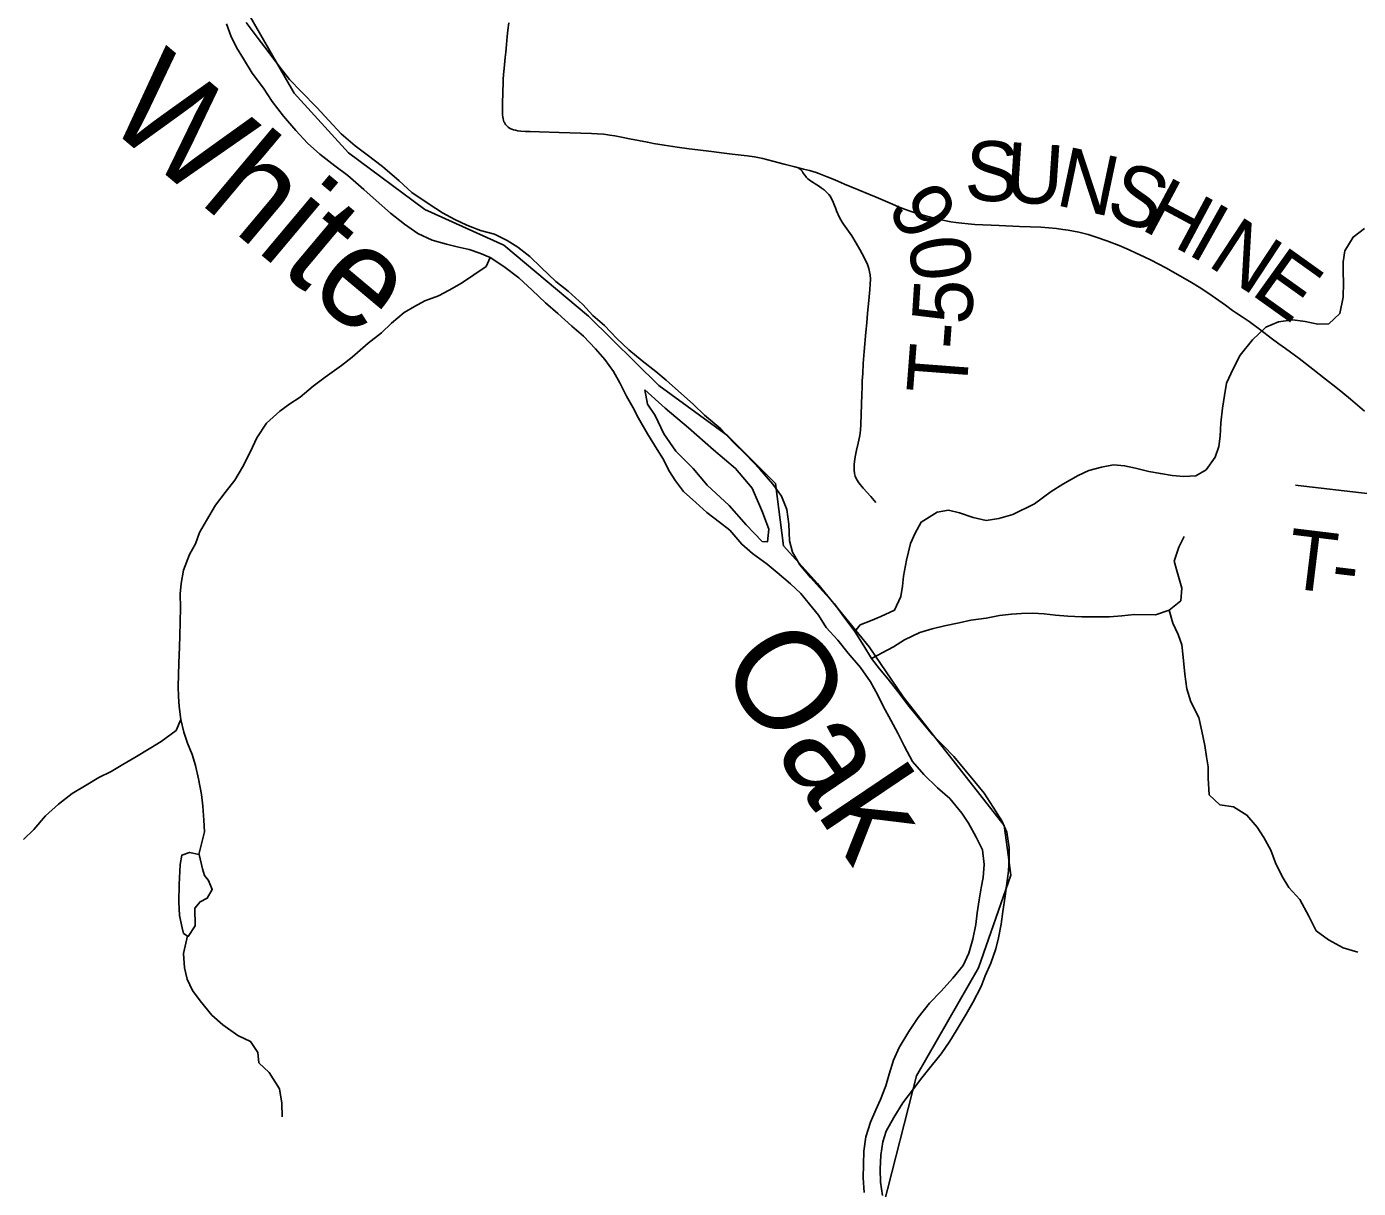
# Model space of a CAD drawing. Extents: x 1451455 to 1749751, y 218250 to 574981.
# Drawn here: x 1559063 to 1565733, y 328437 to 334255 of the extents above; entities that cross this region are included whole.
import ezdxf

# ---------------------------------------------------------------- set-up
doc = ezdxf.new("R2010")
doc.units = 0
for name, color, linetype in [('GM_X_Major_River', 7, 'Continuous'), ('GM_X_Major_River_Text', 7, 'Continuous'), ('GM_X_Minor_Lake', 7, 'Continuous'), ('GM_X_Minor_River', 7, 'Continuous'), ('GM_X_Township', 7, 'Continuous'), ('GM_X_Township_Road', 7, 'Continuous'), ('GM_X_Township_Road_Text', 7, 'Continuous')]:
    doc.layers.add(name, color=color, linetype=linetype)

msp = doc.modelspace()

# ---------------------------------------------------------------- linework, layer by layer
at = {"layer": 'GM_X_Major_River'}
for points in [[(1560064.4, 334269.7), (1560085.3, 334209.2), (1560114.2, 334150.6), (1560149.2, 334093.9), (1560191.9, 334023), (1560248.6, 333947.9), (1560293.4, 333881), (1560350.1, 333807.8), (1560410.8, 333734.6), (1560469.7, 333671.5), (1560530.8, 333616.3), (1560605.8, 333558.8), (1560671, 333509.6), (1560751.8, 333440), (1560812.8, 333384.8), (1560885.7, 333321.4), (1560954.8, 333266), (1561021.9, 333218.8), (1561093.4, 333185.4), (1561165.1, 333166.1), (1561218.9, 333153.1), (1561278.8, 333140), (1561332.5, 333121), (1561384.1, 333100), (1561453.4, 333054.7), (1561528.4, 332997.2), (1561595.3, 332935.9), (1561662.2, 332872.6), (1561723.3, 332819.4), (1561794.2, 332756), (1561851.3, 332704.9), (1561912.2, 332641.7), (1561959.3, 332588.8), (1562002.2, 332527.9), (1562033.2, 332471.3), (1562068, 332404.6), (1562100.9, 332345.9), (1562128, 332295.3), (1562172.6, 332216.4), (1562221.2, 332137.4), (1562252.3, 332086.8), (1562279.3, 332032.2), (1562312.4, 331981.5), (1562353.5, 331926.7), (1562414.5, 331871.5), (1562469.7, 331822.4), (1562532.8, 331773.2), (1562584.2, 331734.2), (1562644.9, 331663), (1562698.1, 331616), (1562771.2, 331562.6), (1562822.5, 331521.6), (1562889.5, 331464.3), (1562940.7, 331417.3), (1562983.7, 331362.4), (1563028.7, 331307.5), (1563067.7, 331246.7), (1563126.6, 331183.6), (1563177.4, 331118.5), (1563240.1, 331045.3), (1563288.9, 330974.3), (1563325.7, 330907.5), (1563352.7, 330853), (1563391.4, 330782.2), (1563426.3, 330717.5), (1563459.1, 330650.8), (1563499.7, 330575.9), (1563556.6, 330510.8), (1563625.4, 330443.4)], [(1563545.5, 330775.4), (1563482.8, 330850.6), (1563426.1, 330925.8), (1563377.2, 330986.7), (1563334.1, 331039.6), (1563295, 331090.4), (1563256.2, 331155.2), (1563211.4, 331226.1), (1563156.7, 331299.2), (1563109.9, 331364.1), (1563049, 331429.3), (1562988.2, 331496.5), (1562935.3, 331559.6), (1562898.5, 331624.3), (1562883.5, 331680.7), (1562881, 331762.9), (1562870.3, 331837.2), (1562843.5, 331903.8), (1562800.6, 331964.6), (1562735.9, 332039.9), (1562667.2, 332111.2), (1562600.3, 332176.6), (1562539.5, 332241.8), (1562458.6, 332309.3), (1562403.6, 332362.4), (1562265.7, 332485.1), (1562214.4, 332528.1), (1562145.3, 332581.4), (1562078.3, 332636.7), (1562019.3, 332693.9), (1561956.4, 332759.1), (1561899.3, 332808.2), (1561848.2, 332863.2), (1561775.4, 332930.6), (1561714.2, 332979.8), (1561639.4, 333049.3), (1561582.4, 333104.4), (1561523.2, 333151.5), (1561469.8, 333184.6), (1561406.3, 333215.8), (1561336.6, 333235.1), (1561267, 333260.4), (1561207.4, 333289.5), (1561146, 333322.7), (1561078.7, 333365.9), (1560991.7, 333425.6), (1560928.7, 333482.8), (1560846, 333554.4), (1560769, 333613.9), (1560707.8, 333659.1), (1560638.8, 333718.5), (1560576, 333785.7), (1560517.1, 333850.8), (1560438.5, 333930.4), (1560379.6, 333991.5), (1560330.6, 334052.5), (1560272, 334131.7), (1560223.2, 334196.7), (1560162.6, 334275.9)], [(1562158.7, 332437), (1562173.4, 332364.6)], [(1562173.4, 332364.6), (1562210.4, 332307.8), (1562254.7, 332216.9), (1562315.2, 332129.7), (1562401.6, 332042), (1562472.2, 331958.6), (1562582.4, 331856.4), (1562666.7, 331760.7), (1562747.3, 331677.2), (1562773.3, 331674.7), (1562780.4, 331738.6), (1562748, 331823.4), (1562696.1, 331944.5), (1562613.9, 332042.1), (1562503.5, 332136.3), (1562377.4, 332246.7), (1562261.1, 332345), (1562158.7, 332437)], [(1563349.6, 328401.5), (1563338.8, 328467.8), (1563338, 328533.9), (1563341.3, 328603.9), (1563350.5, 328669.9), (1563367.6, 328723.6), (1563406.9, 328793), (1563452.3, 328866.3), (1563505.6, 328935.4), (1563546.6, 328990.8), (1563593.8, 329050), (1563643, 329111.2), (1563686.2, 329174.5), (1563719.1, 329226), (1563768.7, 329309.2), (1563801.8, 329368.7), (1563843.3, 329448), (1563864.3, 329501.8), (1563891.5, 329565.4), (1563916.9, 329637), (1563929.9, 329692.8), (1563943.2, 329760.7), (1563952.4, 329824.6), (1563963.8, 329900.5), (1563970.7, 329952.5), (1563980.1, 330026.4), (1563983.3, 330088.5), (1563984.2, 330142.5), (1563971.7, 330220.8), (1563946.7, 330277.4), (1563903.9, 330346.3), (1563859.2, 330417.2), (1563812.2, 330474.1), (1563706.4, 330600.2), (1563655.3, 330653.2), (1563602.2, 330706.2), (1563545.5, 330775.4)], [(1563625.4, 330443.4), (1563686.5, 330390.3), (1563747.2, 330317), (1563780.3, 330266.4), (1563819.1, 330195.6), (1563849.9, 330132.9), (1563858.6, 330058.7), (1563853.4, 329994.7), (1563844.4, 329942.8), (1563833.3, 329882.9), (1563824.1, 329816.9), (1563817, 329759), (1563801.7, 329685.2), (1563782.4, 329615.4), (1563753.2, 329553.8), (1563702, 329490.7), (1563642.7, 329425.7), (1563585.6, 329364.6), (1563528.2, 329293.5), (1563480.8, 329222.3), (1563433.3, 329143), (1563404.1, 329079.5), (1563382.8, 329009.8), (1563365.7, 328950), (1563340.4, 328882.4), (1563315.5, 328830.7), (1563290.3, 328769.1), (1563266.9, 328695.4), (1563255.6, 328623.5), (1563253.1, 328489.4), (1563257.8, 328417.2)]]:
    msp.add_lwpolyline(points, dxfattribs=at)
at = {"layer": 'GM_X_Minor_Lake'}
for points in [[(1559927.1, 330109.3), (1559879.3, 330120.1), (1559841, 330106.7), (1559832.2, 330058.7), (1559826.6, 329958.6), (1559825.2, 329872.5), (1559828.1, 329804.3), (1559841.1, 329742), (1559848.7, 329713.8), (1559872.5, 329699.4), (1559907.4, 329752.9), (1559904.8, 329841.1), (1559931.3, 329872.8), (1559967.6, 329890.2), (1559992.4, 329933.9), (1559973.1, 329978.3), (1559953.5, 330004.6), (1559944, 330036.9)], [(1559944, 330036.9), (1559927.1, 330109.3)]]:
    msp.add_lwpolyline(points, dxfattribs=at)
at = {"layer": 'GM_X_Minor_River'}
for points in [[(1563211.4, 331226.1), (1563238.4, 331259.7), (1563288.8, 331278.9), (1563341.2, 331302.1), (1563409.7, 331333.1), (1563440.9, 331400.7), (1563449.7, 331452.7), (1563454.5, 331502.7), (1563469.8, 331582.6), (1563489.2, 331666.5), (1563514, 331718.1), (1563543, 331773.8), (1563623.8, 331824.6), (1563680, 331833.7), (1563735.9, 331820.8), (1563803.6, 331797.6), (1563869.4, 331782.5), (1563931.6, 331791.5), (1564002, 331812.5), (1564110.9, 331864.8), (1564194, 331927.6), (1564252.6, 331964.7), (1564329.4, 332007.5), (1564383.8, 332032.7), (1564446.1, 332049.7), (1564506.4, 332060.8), (1564562.3, 332055.9), (1564616.2, 332045), (1564684, 332027.9), (1564741.8, 332016.9), (1564799.7, 332008), (1564859.7, 332003), (1564919.8, 332006), (1564970.3, 332035.2), (1565015.4, 332098.6), (1565034.3, 332152.5), (1565041.1, 332204.4), (1565044.2, 332270.5), (1565053.4, 332344.5), (1565062.4, 332408.5), (1565073.4, 332470.5), (1565106.6, 332542.1), (1565141.7, 332609.6), (1565203, 332686.8), (1565270.1, 332749.8), (1565332.6, 332776.9), (1565404.8, 332787.7), (1565466.7, 332778.7), (1565530.5, 332765.7), (1565584.6, 332766.8), (1565639.5, 332818), (1565656.8, 332899.9), (1565658, 332974), (1565656.8, 333026.1), (1565657.7, 333078.2), (1565664.6, 333132.2), (1565707.7, 333201.7), (1565764.4, 333244.8)], [(1561384.1, 333100), (1561363.8, 333053.6), (1561303.1, 333012.5), (1561240.4, 332971.5), (1561179.8, 332936.4), (1561125.3, 332907.2), (1561056.8, 332882.3), (1561006.3, 332853.1), (1560953.8, 332823.8), (1560890.8, 332770.8), (1560840, 332721.5), (1560773.1, 332670.5), (1560693.9, 332599.6), (1560639.2, 332558.4), (1560558.2, 332499.6), (1560497.4, 332454.5), (1560432.5, 332399.5), (1560381.9, 332366.2), (1560331.2, 332329), (1560264.2, 332270), (1560215, 332196.6), (1560183.9, 332127), (1560144.6, 332049.5), (1560105.5, 331984), (1560056.5, 331922.7), (1560009.4, 331859.3), (1559964.1, 331781.9), (1559929.1, 331722.4), (1559908.2, 331664.6), (1559879.3, 331611), (1559848, 331533.3), (1559836.9, 331467.4), (1559832.1, 331415.4), (1559833, 331345.2), (1559830.7, 331205), (1559827.8, 331148.9), (1559824.5, 331066.8), (1559822.6, 330950.6), (1559823.8, 330900.5), (1559827, 330850.3), (1559835.9, 330786.1), (1559850.9, 330721.7), (1559868.1, 330667.3), (1559891.2, 330610.8), (1559908.3, 330554.4), (1559923.2, 330488.1), (1559938, 330409.7), (1559945, 330351.5), (1559949.9, 330281.2), (1559953, 330223.1), (1559924.8, 330109.8)], [(1563295, 331090.4), (1563404.8, 331148.8), (1563459.4, 331184), (1563536, 331220.8), (1563598.4, 331239.8), (1563660.7, 331254.9), (1563733, 331269.7), (1563791.3, 331282.8), (1563869.5, 331293.6), (1563935.8, 331306.5), (1563995.9, 331313.6), (1564046, 331316.8), (1564102.1, 331317.9), (1564160.1, 331314.9), (1564216, 331308), (1564278, 331303), (1564348, 331299.8), (1564406, 331298.9), (1564486.1, 331299.6), (1564548.2, 331304.6), (1564612.4, 331311.6), (1564716.4, 331309.9), (1564784.9, 331332.9), (1564843.7, 331380), (1564848.7, 331444), (1564826, 331524.6), (1564810.8, 331578.9), (1564834, 331648.7), (1564860.9, 331702.4)], [(1564784.9, 331332.9), (1564803.8, 331268.4), (1564830.9, 331211.9), (1564848.1, 331159.5), (1564855.1, 331097.3), (1564863.8, 331013), (1564874.6, 330938.6), (1564893.6, 330874.2), (1564934.3, 330795.4), (1564949.2, 330727), (1564964.1, 330654.6), (1564973.2, 330598.4), (1564980.4, 330548.2), (1564981.5, 330492), (1564986.1, 330407.8), (1565039.4, 330358.8), (1565107.3, 330347.7), (1565174.6, 330306.6), (1565225.7, 330245.6), (1565258.9, 330195), (1565293.9, 330130.3), (1565318.9, 330067.8), (1565351.8, 329999.1), (1565385, 329944.5), (1565440.1, 329883.5), (1565484.8, 329800.6), (1565521.6, 329727.8), (1565582.9, 329682.8), (1565656.3, 329641.5), (1565730, 329620.3)], [(1559835.9, 330786.1), (1559811, 330730.4), (1559736.1, 330675.5), (1559685.5, 330644.2), (1559604.7, 330595.5), (1559544.1, 330560.4), (1559485.4, 330525.3), (1559424.9, 330494.2), (1559360.2, 330457.2), (1559291.5, 330414.2), (1559222.6, 330361.2), (1559157.6, 330302.2), (1559098.4, 330235), (1559047.6, 330183.8)], [(1559868.8, 329701.6), (1559849.1, 329613.6), (1559853.9, 329541.4), (1559867, 329485), (1559894.1, 329428.5), (1559931.3, 329375.8), (1559990.2, 329304.7), (1560045.5, 329255.7), (1560120.7, 329202.4), (1560184.3, 329173.3), (1560221.5, 329118.5), (1560226.6, 329066.4), (1560277.9, 329017.4), (1560328.6, 328936.4), (1560341.5, 328864.1), (1560342.4, 328796)]]:
    msp.add_lwpolyline(points, dxfattribs=at)
at = {"layer": 'GM_X_Township'}
for points in [[(1558236.5, 335128.6), (1560290.4, 334939.9), (1560119.9, 334643.1), (1560119.9, 334414.4), (1560402.6, 333923), (1560675.4, 333624.2), (1561056.5, 333339.3), (1561453.6, 333160.8), (1561876.8, 332805.7), (1562229.8, 332458.7), (1562574.7, 332206), (1562813.4, 331967.3), (1562853.5, 331654.4), (1563024, 331465.9), (1563282.7, 331149), (1563453.2, 330898.3), (1563958.6, 330254.4), (1563978.7, 330107.8), (1563992.7, 330005.7), (1563830.3, 329542.5), (1563519.4, 329001), (1563354.9, 328353.2)], [(1569349.9, 334108.4), (1564692.9, 334544.3), (1561710.5, 334829.1), (1560290.4, 334939.9), (1560119.9, 334643.1), (1560119.9, 334414.4), (1560402.6, 333923), (1560675.4, 333624.2), (1561056.5, 333339.3), (1561453.6, 333160.8), (1561876.8, 332805.7), (1562229.8, 332458.7), (1562574.7, 332206), (1562813.4, 331967.3), (1562853.5, 331654.4), (1563024, 331465.9), (1563282.7, 331149), (1563453.2, 330898.3), (1563958.6, 330254.4), (1563978.7, 330107.8), (1563992.7, 330005.7), (1563830.3, 329542.5), (1563519.4, 329001), (1563354.9, 328353.2)]]:
    msp.add_lwpolyline(points, dxfattribs=at)
at = {"layer": 'GM_X_Township_Road'}
for points in [[(1562928.2, 333548.8), (1562909.9, 333553.5), (1562856.7, 333567.2), (1562800.2, 333581.8), (1562750.5, 333594.6), (1562724.4, 333600.6), (1562707.9, 333603.4), (1562671.6, 333608.7), (1562597.1, 333617.4), (1562557.3, 333622.2), (1562493.6, 333629.9), (1562424.1, 333638.6), (1562380.5, 333644.1), (1562321, 333652), (1562256.2, 333661.6), (1562202.8, 333670.7), (1562172.4, 333676.4), (1562082.4, 333693.6), (1562042.5, 333701.2), (1562008.2, 333707.8), (1561983.6, 333712.3), (1561964.2, 333715.1), (1561951.5, 333716.2), (1561920.5, 333718.3), (1561892.6, 333719.9), (1561839.1, 333722.4), (1561730.5, 333725.5), (1561631.1, 333728.4), (1561585.7, 333729.9), (1561560.9, 333730.7), (1561538.1, 333732.5), (1561523.6, 333734.2), (1561510.9, 333736.3), (1561502.2, 333738.4), (1561493.8, 333741.4), (1561488.7, 333743.6), (1561481.9, 333747.4), (1561475.5, 333751.7), (1561470.6, 333755.6), (1561465.7, 333759.8), (1561461.2, 333765.6), (1561457.9, 333771.4), (1561455.6, 333775.6), (1561453.6, 333779.5), (1561451.2, 333786.3), (1561448.9, 333794.4), (1561448, 333801.9), (1561446.8, 333815.7), (1561446.2, 333832.6), (1561445.5, 333867.1), (1561447.8, 333928.7), (1561449.4, 333974.4), (1561450, 333990.6), (1561452.1, 334016.6), (1561454.7, 334046), (1561460.2, 334101.3), (1561463.2, 334127.4), (1561466.7, 334166.5), (1561470.5, 334205.6), (1561473.6, 334238.2), (1561477.2, 334274.1)], [(1565763.3, 332329.2), (1565728.2, 332360.2), (1565693.4, 332389.2), (1565655.2, 332421.1), (1565619.7, 332450.1), (1565568.7, 332490.3), (1565505.7, 332539.9), (1565436.5, 332592.7), (1565367.4, 332644.1), (1565335.1, 332667.4), (1565296.8, 332695), (1565244, 332734.8), (1565185.6, 332778.7), (1565151, 332802.5), (1565122.9, 332820.8), (1565103.3, 332833.4), (1565067.3, 332860), (1565001.4, 332907.7), (1564969.2, 332929.6), (1564935.1, 332950.7), (1564897.2, 332974.1), (1564866.3, 332992.3), (1564769.6, 333047.4), (1564730.7, 333067.7), (1564694.9, 333085.4), (1564661, 333102.2), (1564620.6, 333121), (1564585.4, 333137), (1564535.7, 333159.1), (1564473.1, 333183.3), (1564419.4, 333201.7), (1564379.4, 333213.7), (1564332.3, 333225.6), (1564306.5, 333230.8), (1564280.3, 333235.9), (1564252.3, 333240.2), (1564220.5, 333244.7), (1564182.3, 333248.4), (1564143.3, 333250.8), (1564035.1, 333255.3), (1563933.5, 333259.1), (1563812.2, 333265), (1563778.9, 333267.5), (1563746.9, 333270.4), (1563717.6, 333274.3), (1563691.8, 333278.4), (1563651.8, 333286.5), (1563615.2, 333295.2), (1563564.3, 333307.8), (1563513.9, 333322.6), (1563487.4, 333331.6), (1563460.6, 333341.5), (1563429.4, 333353.8), (1563388.5, 333370.9), (1563317.3, 333400.6), (1563280.8, 333415.9), (1563233, 333435.8), (1563160, 333467), (1563111.4, 333487.7), (1563072.1, 333503.3), (1563030.1, 333519.6), (1563018, 333524.5), (1563000.3, 333530.1), (1562983.9, 333534.7), (1562954.3, 333542.1), (1562928.2, 333548.8)], [(1563315.8, 331872.5), (1563291.1, 331902.3), (1563253.1, 331943.7), (1563231.6, 331970.2), (1563220.1, 331988.5), (1563213.5, 332003.9), (1563209.9, 332017.7), (1563208, 332035.2), (1563208.4, 332062.4), (1563210.7, 332090.4), (1563214.3, 332109.5), (1563220, 332134.9), (1563227.6, 332169), (1563236.5, 332208.5), (1563239.9, 332234.6), (1563241.3, 332262.8), (1563246.9, 332415.2), (1563247.5, 332448), (1563248.3, 332481.7), (1563250.4, 332518.9), (1563253.1, 332568.3), (1563258, 332628.3), (1563266.8, 332724.7), (1563270.6, 332772), (1563274.5, 332820.5), (1563280.8, 332884.4), (1563286.1, 332938.3), (1563288.3, 332966.4), (1563288.9, 332990.7), (1563287.2, 333013.2), (1563285, 333027.6), (1563281.2, 333044.6), (1563273.9, 333063.7), (1563259, 333096.5), (1563236, 333139.4), (1563218.4, 333170.8), (1563195.4, 333207), (1563154.3, 333266.2), (1563147.3, 333276.5), (1563140.2, 333288.3), (1563134.1, 333299.9), (1563119.9, 333333), (1563114.4, 333347.8), (1563110, 333359.8), (1563103.3, 333376.2), (1563095.4, 333391.6), (1563086.8, 333406.6), (1563080.5, 333415.4), (1563074.6, 333421.8), (1563066.3, 333430.3), (1563058, 333437.5), (1563042.3, 333448.5), (1563028.9, 333457.7), (1563012.8, 333467.7), (1563002.3, 333474.8), (1562989.5, 333482.6), (1562982.4, 333488.2), (1562975.8, 333493.4), (1562969.4, 333499.8), (1562965.4, 333505), (1562960.1, 333512.4), (1562953.1, 333522.2), (1562946.5, 333532.2), (1562943.8, 333535.7), (1562938.7, 333540.7), (1562928.2, 333548.8)], [(1565417.8, 331958.4), (1565459.2, 331954), (1565748.9, 331920.7), (1565866.4, 331907.3), (1565978.9, 331894.5), (1566042.9, 331888.4), (1566102.6, 331884.1), (1566142.7, 331882.1), (1566192.7, 331878.4)]]:
    msp.add_lwpolyline(points, dxfattribs=at)

# ---------------------------------------------------------------- texts
at = {"layer": 'GM_X_Major_River_Text'}
for s, height, rotation, p in [('White', 500.09, 319.98644, (1559437.5, 333783.1)), ('Oak', 500.13, 303.98908, (1562515.7, 331057.6))]:
    msp.add_text(s, height=height, rotation=rotation, dxfattribs=at).set_placement(p)
at = {"layer": 'GM_X_Township_Road_Text'}
for s, rotation, p in [('S', 357.40488, (1563756.6, 333388.1)), ('U', 356.1795, (1563957.1, 333379.1)), ('N', 348.04709, (1564209.4, 333363)), ('S', 339.25877, (1564456, 333311.8)), ('6', 119.93834, (1563739.5, 333310)), ('H', 331.85616, (1564635.9, 333244.3)), ('I', 330.72325, (1564867.3, 333120.5)), ('N', 326.61, (1564970, 333063.3)), ('0', 97.5164, (1563804.5, 333006.4)), ('E', 324.41973, (1565187.9, 332919.7)), ('5', 86.4043, (1563795.1, 332758.6)), ('-', 85.7825, (1563785.8, 332632.2)), ('T', 85.6524, (1563768.7, 332407.7)), ('T', 353.08549, (1565364.7, 331446.4)), ('-', 353.19287, (1565588.1, 331419.3))]:
    msp.add_text(s, height=300, rotation=rotation, dxfattribs=at).set_placement(p)

doc.saveas('drawing.dxf')
